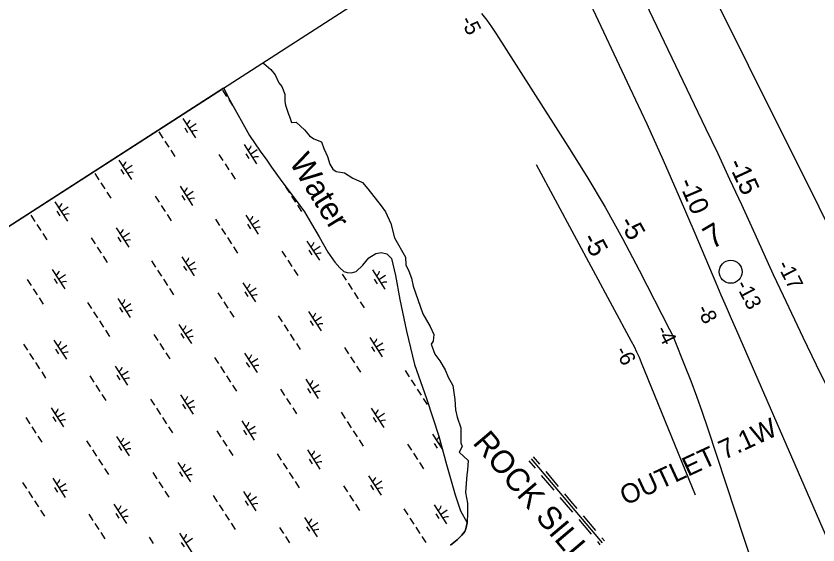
# Model space of a CAD drawing. Extents: x 3953924 to 3974542, y 193747 to 216192.
# Drawn here: x 3958928 to 3960676, y 209388 to 210540 of the extents above; entities that cross this region are included whole.
import ezdxf

# ---------------------------------------------------------------- set-up
doc = ezdxf.new("R2010")
doc.units = 0
for name, color, linetype in [('V-GRID-FRAM', 7, 'Continuous'), ('V-RIVR-EDGE', 7, 'Continuous'), ('V-RIVR-IDEN', 7, 'Continuous'), ('V-RIVR-MILE', 7, 'Continuous'), ('V-RIVR-RANG', 7, 'Continuous'), ('V-RRAP-DIKE', 7, 'Continuous'), ('V-RRAP-SILL-IDEN', 7, 'Continuous'), ('V-TOPO-DPTH', 7, 'Continuous'), ('V-TOPO-MINR', 7, 'Continuous'), ('V-TOPO-MINR-IDEN', 7, 'Continuous'), ('V-TOPO-SHOR', 7, 'Continuous'), ('V-WETL-SWMP', 7, 'Continuous')]:
    doc.layers.add(name, color=color, linetype=linetype)

msp = doc.modelspace()

# ---------------------------------------------------------------- linework, layer by layer
at = {"layer": 'V-GRID-FRAM'}
msp.add_lwpolyline([(3964669.3, 213787.9), (3972946, 201072.9), (3966057, 196668.5), (3957950.8, 209463.9), (3964669.3, 213787.9)], dxfattribs=at)
at = {"layer": 'V-RIVR-EDGE'}
msp.add_lwpolyline([(3959465.2, 210438.6), (3959467.8, 210437), (3959483.6, 210423.9), (3959492.8, 210412.1), (3959500.6, 210395), (3959507.2, 210387.1), (3959513.8, 210370), (3959513.8, 210354.2), (3959515.1, 210346.4), (3959521.7, 210326.6), (3959524.3, 210321.4), (3959528.2, 210308.2), (3959538.7, 210309.6), (3959557.1, 210292.5), (3959567.7, 210279.3), (3959576.9, 210272.8), (3959593.9, 210266.2), (3959599.2, 210251.7), (3959607.1, 210234.6), (3959612.3, 210217.6), (3959618.9, 210207), (3959625.5, 210201.8), (3959643.9, 210199.2), (3959662.3, 210187.3), (3959683.3, 210178.1), (3959695.1, 210163.7), (3959724, 210126.9), (3959733.2, 210113.7), (3959745.1, 210088.8), (3959753, 210057.2), (3959776.6, 210015.2), (3959777.9, 209998.1), (3959784.5, 209985), (3959789.8, 209969.2), (3959793.7, 209952.1), (3959814.7, 209891.6), (3959830.5, 209864.1), (3959838.4, 209847), (3959837.1, 209832.5), (3959833.1, 209825.9), (3959841, 209803.6), (3959851.5, 209789.1), (3959863.3, 209769.4), (3959869.9, 209753.7), (3959880.4, 209735.3), (3959884.4, 209705), (3959885.7, 209682.7), (3959889.6, 209666.9), (3959897.5, 209643.3), (3959897.5, 209623.6), (3959897.5, 209610.4), (3959900.1, 209602.5), (3959893.6, 209590.7), (3959913.3, 209572.3), (3959912, 209551.3), (3959910.7, 209540.8), (3959909.3, 209522.4), (3959908, 209502.7), (3959912, 209479), (3959912, 209458), (3959911.2, 209436.1)], dxfattribs=at)
at = {"layer": 'V-RIVR-MILE'}
msp.add_circle((3960485.8, 209983.3), 25, dxfattribs=at)
at = {"layer": 'V-RRAP-DIKE'}
for points in [[(3960045.8, 209571.8), (3960059.4, 209555.8)], [(3960050.6, 209575.9), (3960205.6, 209392.9)], [(3960055.3, 209579.9), (3960068.9, 209563.9)], [(3960082.5, 209547.9), (3960109.6, 209515.8)], [(3960072.9, 209539.8), (3960100.1, 209507.7)], [(3960123.2, 209499.8), (3960136.8, 209483.8)], [(3960113.7, 209491.7), (3960127.2, 209475.7)], [(3960136.8, 209483.8), (3960150.3, 209467.7)], [(3960127.2, 209475.7), (3960140.8, 209459.7)], [(3960154.4, 209443.6), (3960181.5, 209411.6)], [(3960163.9, 209451.7), (3960191.1, 209419.7)], [(3960195.1, 209395.6), (3960200.8, 209388.8)], [(3960204.6, 209403.6), (3960210.4, 209396.9)]]:
    msp.add_lwpolyline(points, dxfattribs=at)
at = {"layer": 'V-TOPO-DPTH'}
for points in [[(3961753.3, 207971.3), (3960371.5, 210740.9)], [(3960173.9, 210580.5), (3960266.2, 210384.3), (3960302.7, 210305.5), (3960338.6, 210226.4), (3960373.5, 210146.9), (3960407.8, 210067.1), (3960453.4, 209959.3), (3960464.5, 209933.3), (3960475.7, 209907.2), (3960486.9, 209881.2), (3960498.2, 209855.2), (3960699.1, 209395.2)]]:
    msp.add_lwpolyline(points, dxfattribs=at)
at = {"layer": 'V-TOPO-MINR'}
for points in [[(3960275.5, 210621.4), (3960431.2, 210296.1), (3960457.5, 210240.7), (3960483.5, 210185.3), (3960509.2, 210129.6), (3960534.7, 210073.9), (3960571.3, 209993.1), (3960578.3, 209977.7), (3960585.4, 209962.3), (3960592.6, 209946.9), (3960599.8, 209931.6), (3960642.9, 209841), (3960672.1, 209780.6), (3960701.7, 209720.4)], [(3960173.9, 210580.5), (3960266.2, 210384.3), (3960302.7, 210305.5), (3960338.6, 210226.4), (3960373.5, 210146.9), (3960407.8, 210067.1), (3960453.4, 209959.3), (3960464.5, 209933.3), (3960475.7, 209907.2), (3960486.9, 209881.2), (3960498.2, 209855.2), (3960699.1, 209395.2)], [(3959942.8, 210546.3), (3959953.9, 210531.8), (3959964.4, 210517), (3959974.5, 210501.8), (3960130.9, 210257.3), (3960172.1, 210190.9), (3960212, 210123.8), (3960249.9, 210055.5), (3960286.6, 209986.5), (3960352.7, 209857.6), (3960355.3, 209852.5), (3960357.8, 209847.3), (3960360.1, 209842), (3960362.3, 209836.7), (3960385.3, 209779.9), (3960398.7, 209746), (3960411.5, 209712), (3960423.7, 209677.7), (3960435.4, 209643.2), (3960555, 209279.5)], [(3960409.2, 209496.9), (3960291.7, 209785), (3960286.7, 209796.8), (3960281.4, 209808.5), (3960275.8, 209820), (3960269.9, 209831.3), (3960062.6, 210216.5)]]:
    msp.add_lwpolyline(points, dxfattribs=at)
at = {"layer": 'V-TOPO-SHOR'}
msp.add_lwpolyline([(3959874.7, 209387.4), (3959882.1, 209393.4), (3959889.2, 209399.4), (3959899.6, 209409.2), (3959906, 209417.4), (3959908.2, 209423.6), (3959911.2, 209436.1)], dxfattribs=at)
at = {"layer": 'V-WETL-SWMP'}
for p, q in [((3958759.3, 209984.3), (3959380.1, 210383.8)), ((3959378.4, 210378.8), (3959387.1, 210365.4)), ((3959380.1, 210383.8), (3959394.3, 210357.4)), ((3959391.5, 210358.7), (3959400.2, 210345.3)), ((3959394.3, 210357.4), (3959436.7, 210280.5)), ((3959404.6, 210338.6), (3959405.4, 210337.3)), ((3959291.7, 210317.1), (3959319, 210275.2)), ((3959305.3, 210296.2), (3959320.4, 210306)), ((3959239, 210288.1), (3959247.7, 210274.7)), ((3959295.6, 210297), (3959302.1, 210286.9)), ((3959436.7, 210280.5), (3959460.3, 210246.2)), ((3959252.1, 210268), (3959260.8, 210254.6)), ((3959265.2, 210247.9), (3959273.9, 210234.5)), ((3959425.1, 210260.5), (3959452.4, 210218.6)), ((3959438.8, 210239.6), (3959453.8, 210249.4)), ((3959460.3, 210246.2), (3959474.8, 210226.6)), ((3959370.4, 210238.8), (3959379.1, 210225.4)), ((3959429, 210240.4), (3959435.6, 210230.3)), ((3959152.3, 210226.4), (3959179.6, 210184.5)), ((3959165.9, 210205.4), (3959181, 210215.3)), ((3959383.5, 210218.7), (3959392.2, 210205.3)), ((3959474.8, 210226.6), (3959484.7, 210211.4)), ((3959484.7, 210211.4), (3959507.2, 210180.1)), ((3959099.6, 210197.3), (3959108.3, 210183.9)), ((3959156.2, 210206.3), (3959162.7, 210196.2)), ((3959396.6, 210198.6), (3959405.3, 210185.2)), ((3959112.7, 210177.2), (3959121.4, 210163.8)), ((3959507.2, 210180.1), (3959536.1, 210141.4)), ((3959285.7, 210169.8), (3959313, 210127.9)), ((3959299.4, 210148.8), (3959314.4, 210158.6)), ((3959515.3, 210168.5), (3959524, 210155.1)), ((3959125.8, 210157.1), (3959134.5, 210143.7)), ((3959231, 210148.1), (3959239.7, 210134.7)), ((3959289.6, 210149.6), (3959296.2, 210139.6)), ((3959528.4, 210148.4), (3959537.1, 210135)), ((3959536.1, 210141.4), (3959556.5, 210113.6)), ((3959012.9, 210135.6), (3959040.2, 210093.7)), ((3959026.5, 210114.7), (3959041.6, 210124.5)), ((3959244.1, 210128), (3959252.8, 210114.6)), ((3959541.5, 210128.3), (3959550.2, 210114.9)), ((3958960.2, 210106.6), (3958968.9, 210093.2)), ((3959016.8, 210115.5), (3959023.3, 210105.5)), ((3959257.1, 210107.9), (3959265.9, 210094.5)), ((3959428.6, 210106.8), (3959455.9, 210064.9)), ((3959556.5, 210113.6), (3959571.7, 210087.5)), ((3959362.8, 210097.9), (3959371.5, 210084.5)), ((3959442.2, 210085.9), (3959457.3, 210095.7)), ((3958973.3, 210086.5), (3958982, 210073.1)), ((3959146.3, 210079), (3959173.6, 210037.1)), ((3959375.9, 210077.8), (3959384.6, 210064.4)), ((3959432.5, 210086.7), (3959439.1, 210076.6)), ((3959571.7, 210087.5), (3959588.8, 210059.3)), ((3958986.4, 210066.4), (3958995.1, 210053)), ((3959091.6, 210057.4), (3959100.3, 210043.9)), ((3959150.2, 210058.9), (3959156.8, 210048.8)), ((3959160, 210058.1), (3959175, 210067.9)), ((3959389, 210057.7), (3959397.7, 210044.2)), ((3959588.8, 210059.3), (3959608, 210026.1)), ((3959104.7, 210037.2), (3959113.4, 210023.8)), ((3959402.1, 210037.5), (3959410.8, 210024.1)), ((3959562, 210050.2), (3959589.3, 210008.3)), ((3959575.7, 210029.2), (3959590.8, 210039.1)), ((3959507.3, 210028.5), (3959516, 210015.1)), ((3959565.9, 210030.1), (3959572.5, 210020)), ((3959608, 210026.1), (3959623, 210004)), ((3959696.7, 210014), (3959712.5, 210023.4)), ((3959712.5, 210023.4), (3959723.6, 210025.5)), ((3959723.6, 210025.5), (3959736.1, 210022.1)), ((3959736.1, 210022.1), (3959746.3, 210012)), ((3959117.7, 210017.1), (3959126.5, 210003.7)), ((3959223.4, 210007.1), (3959232.1, 209993.7)), ((3959289.2, 210016.1), (3959316.5, 209974.2)), ((3959302.8, 209995.1), (3959317.9, 210004.9)), ((3959520.4, 210008.4), (3959529.1, 209995)), ((3959623, 210004), (3959633.8, 209991.8)), ((3959683.6, 209997.9), (3959696.7, 210014)), ((3959746.3, 210012), (3959755.2, 209975.1)), ((3959006.9, 209988.3), (3959034.2, 209946.4)), ((3959236.5, 209987), (3959245.2, 209973.6)), ((3959293.1, 209995.9), (3959299.6, 209985.9)), ((3959533.5, 209988.3), (3959542.2, 209974.9)), ((3959633.8, 209991.8), (3959642.6, 209984.1)), ((3959642.6, 209984.1), (3959649.9, 209981.6)), ((3959659.1, 209981.3), (3959669.7, 209983.9)), ((3959669.7, 209983.9), (3959683.6, 209997.9)), ((3959704.9, 209987.2), (3959732.2, 209945.3)), ((3958952.2, 209966.6), (3958960.9, 209953.2)), ((3959010.8, 209968.2), (3959017.4, 209958.1)), ((3959020.5, 209967.3), (3959035.6, 209977.2)), ((3959249.6, 209966.9), (3959258.3, 209953.5)), ((3959639.1, 209978.3), (3959647.8, 209964.9)), ((3959649.9, 209981.6), (3959659.1, 209981.3)), ((3959708.8, 209967.1), (3959715.4, 209957)), ((3959718.6, 209966.3), (3959733.6, 209976.1)), ((3959755.2, 209975.1), (3959764.8, 209922.8)), ((3959422.6, 209959.5), (3959449.9, 209917.5)), ((3959436.3, 209938.5), (3959451.3, 209948.3)), ((3959652.2, 209958.2), (3959660.9, 209944.8)), ((3958965.2, 209946.5), (3958974, 209933.1)), ((3959262.7, 209946.8), (3959271.4, 209933.4)), ((3959367.9, 209937.8), (3959376.6, 209924.4)), ((3959426.5, 209939.3), (3959433.1, 209929.3)), ((3959665.3, 209938.1), (3959674, 209924.7)), ((3958978.3, 209926.4), (3958987.1, 209913)), ((3959084, 209916.4), (3959092.7, 209903)), ((3959149.8, 209925.3), (3959177.1, 209883.4)), ((3959163.4, 209904.4), (3959178.5, 209914.2)), ((3959381, 209917.7), (3959389.7, 209904.3)), ((3959678.4, 209918), (3959687.1, 209904.6)), ((3959764.8, 209922.8), (3959779.2, 209854.2)), ((3959097.1, 209896.3), (3959105.8, 209882.9)), ((3959153.7, 209905.2), (3959160.2, 209895.1)), ((3959394.1, 209897.5), (3959402.8, 209884.1)), ((3959565.5, 209896.5), (3959592.8, 209854.6)), ((3959499.7, 209887.6), (3959508.4, 209874.2)), ((3959579.2, 209875.5), (3959594.2, 209885.4)), ((3959110.2, 209876.2), (3959118.9, 209862.8)), ((3959283.2, 209868.7), (3959310.5, 209826.8)), ((3959512.8, 209867.4), (3959521.5, 209854)), ((3959569.4, 209876.4), (3959576, 209866.3)), ((3959123.3, 209856.1), (3959132, 209842.6)), ((3959228.5, 209847), (3959237.2, 209833.6)), ((3959287.1, 209848.6), (3959293.7, 209838.5)), ((3959296.9, 209847.8), (3959311.9, 209857.6)), ((3959525.9, 209847.3), (3959534.6, 209833.9)), ((3959779.2, 209854.2), (3959796.2, 209781)), ((3958944.6, 209825.6), (3958953.3, 209812.2)), ((3959010.4, 209834.6), (3959037.7, 209792.7)), ((3959241.6, 209826.9), (3959250.3, 209813.5)), ((3959539, 209827.2), (3959547.7, 209813.8)), ((3959698.9, 209839.9), (3959726.2, 209798)), ((3959712.6, 209818.9), (3959727.7, 209828.7)), ((3959014.3, 209814.4), (3959020.8, 209804.4)), ((3959024, 209813.6), (3959039.1, 209823.4)), ((3959644.2, 209818.2), (3959652.9, 209804.8)), ((3959702.8, 209819.7), (3959709.4, 209809.7)), ((3958957.7, 209805.5), (3958966.4, 209792.1)), ((3959254.6, 209806.8), (3959263.4, 209793.4)), ((3959360.3, 209796.8), (3959369, 209783.4)), ((3959426.1, 209805.7), (3959453.4, 209763.8)), ((3959439.7, 209784.8), (3959454.8, 209794.6)), ((3959657.3, 209798.1), (3959666, 209784.7)), ((3958970.8, 209785.4), (3958979.5, 209772)), ((3959143.8, 209778), (3959171.1, 209736.1)), ((3959373.4, 209776.7), (3959382.1, 209763.3)), ((3959430, 209785.6), (3959436.6, 209775.6)), ((3959670.4, 209778), (3959679.1, 209764.6)), ((3959796.2, 209781), (3959823, 209706.9)), ((3958983.9, 209765.3), (3958992.6, 209751.9)), ((3959089.1, 209756.3), (3959097.8, 209742.9)), ((3959147.7, 209757.8), (3959154.3, 209747.8)), ((3959157.5, 209757), (3959172.5, 209766.8)), ((3959386.5, 209756.6), (3959395.2, 209743.2)), ((3959776, 209768), (3959784.7, 209754.6)), ((3959559.5, 209749.1), (3959586.8, 209707.2)), ((3959573.2, 209728.2), (3959588.3, 209738)), ((3959789.1, 209747.9), (3959797.8, 209734.5)), ((3959102.2, 209736.2), (3959110.9, 209722.8)), ((3959399.6, 209736.5), (3959408.3, 209723.1)), ((3959504.8, 209727.5), (3959513.5, 209714)), ((3959563.4, 209729), (3959570, 209718.9)), ((3959802.2, 209727.8), (3959810.9, 209714.3)), ((3959115.2, 209716.1), (3959124, 209702.6)), ((3959220.9, 209706.1), (3959229.6, 209692.7)), ((3959286.7, 209715), (3959314, 209673.1)), ((3959300.3, 209694.1), (3959315.4, 209703.9)), ((3959517.9, 209707.3), (3959526.6, 209693.9)), ((3959815.3, 209707.6), (3959824, 209694.2)), ((3959823, 209706.9), (3959849.7, 209624.9)), ((3959004.4, 209687.2), (3959031.7, 209645.3)), ((3959234, 209686), (3959242.7, 209672.5)), ((3959290.6, 209694.9), (3959297.2, 209684.8)), ((3959531, 209687.2), (3959539.7, 209673.8)), ((3959702.4, 209686.2), (3959729.7, 209644.3)), ((3959018, 209666.3), (3959033.1, 209676.1)), ((3959636.6, 209677.2), (3959645.3, 209663.8)), ((3959716.1, 209665.2), (3959731.1, 209675)), ((3958949.7, 209665.5), (3958958.4, 209652.1)), ((3959008.3, 209667.1), (3959014.9, 209657)), ((3959247.1, 209665.8), (3959255.8, 209652.4)), ((3959420.1, 209658.4), (3959447.4, 209616.5)), ((3959649.7, 209657.1), (3959658.4, 209643.7)), ((3959706.3, 209666), (3959712.9, 209656)), ((3958962.7, 209645.4), (3958971.5, 209632)), ((3959260.2, 209645.7), (3959268.9, 209632.3)), ((3959365.4, 209636.7), (3959374.1, 209623.3)), ((3959424, 209638.3), (3959430.6, 209628.2)), ((3959433.8, 209637.4), (3959448.9, 209647.3)), ((3959662.8, 209637), (3959671.5, 209623.6)), ((3958975.8, 209625.3), (3958984.6, 209611.9)), ((3959147.3, 209624.3), (3959174.6, 209582.4)), ((3959378.5, 209616.6), (3959387.2, 209603.2)), ((3959675.9, 209616.9), (3959684.6, 209603.5)), ((3959835.8, 209629.6), (3959857.6, 209596.2)), ((3959849.7, 209624.9), (3959866.5, 209563.4)), ((3959081.5, 209615.3), (3959090.2, 209601.9)), ((3959151.2, 209604.1), (3959157.7, 209594.1)), ((3959160.9, 209603.3), (3959176, 209613.1)), ((3959781.1, 209607.9), (3959789.8, 209594.5)), ((3959839.7, 209609.4), (3959846.3, 209599.4)), ((3959849.5, 209608.6), (3959853.5, 209611.2)), ((3959094.6, 209595.2), (3959103.3, 209581.8)), ((3959391.6, 209596.5), (3959400.3, 209583.1)), ((3959497.2, 209586.5), (3959505.9, 209573.1)), ((3959563, 209595.4), (3959590.3, 209553.5)), ((3959576.7, 209574.5), (3959591.7, 209584.3)), ((3959794.2, 209587.8), (3959802.9, 209574.4)), ((3959107.7, 209575.1), (3959116.4, 209561.7)), ((3959280.7, 209567.6), (3959308, 209525.7)), ((3959510.3, 209566.4), (3959519, 209553)), ((3959566.9, 209575.3), (3959573.5, 209565.2)), ((3959807.3, 209567.7), (3959816, 209554.2)), ((3959866.5, 209563.4), (3959885, 209497.2)), ((3959120.8, 209555), (3959129.5, 209541.6)), ((3959226, 209546), (3959234.7, 209532.6)), ((3959284.6, 209547.5), (3959291.2, 209537.5)), ((3959294.4, 209546.7), (3959309.4, 209556.5)), ((3959523.4, 209546.3), (3959532.1, 209532.9)), ((3959007.9, 209533.5), (3959035.2, 209491.6)), ((3959696.4, 209538.8), (3959723.7, 209496.9)), ((3958942.1, 209524.6), (3958950.8, 209511.2)), ((3959011.8, 209513.4), (3959018.3, 209503.3)), ((3959021.5, 209512.6), (3959036.6, 209522.4)), ((3959239.1, 209525.9), (3959247.8, 209512.4)), ((3959536.5, 209526.2), (3959545.2, 209512.7)), ((3959641.7, 209517.1), (3959650.4, 209503.7)), ((3959700.3, 209518.7), (3959706.9, 209508.6)), ((3959710.1, 209517.9), (3959725.2, 209527.7)), ((3958955.2, 209504.5), (3958963.9, 209491.1)), ((3959252.2, 209505.7), (3959260.9, 209492.3)), ((3959357.8, 209495.8), (3959366.5, 209482.3)), ((3959423.6, 209504.7), (3959450.9, 209462.8)), ((3959437.3, 209483.7), (3959452.3, 209493.6)), ((3959654.8, 209497), (3959663.5, 209483.6)), ((3959885, 209497.2), (3959896.9, 209462.7)), ((3958968.3, 209484.4), (3958977, 209470.9)), ((3959141.3, 209476.9), (3959168.6, 209435)), ((3959427.5, 209484.6), (3959434.1, 209474.5)), ((3959667.9, 209476.9), (3959676.6, 209463.5)), ((3959839.3, 209475.9), (3959866.6, 209434)), ((3958981.4, 209464.2), (3958990.1, 209450.8)), ((3959155, 209455.9), (3959170, 209465.8)), ((3959370.9, 209475.6), (3959379.6, 209462.2)), ((3959773.5, 209466.9), (3959782.2, 209453.5)), ((3959853, 209454.9), (3959868.1, 209464.7)), ((3959896.9, 209462.7), (3959910.3, 209438)), ((3959086.6, 209455.2), (3959095.3, 209441.8)), ((3959145.2, 209456.8), (3959151.8, 209446.7)), ((3959384, 209455.5), (3959392.7, 209442.1)), ((3959557, 209448.1), (3959584.3, 209406.2)), ((3959786.6, 209446.8), (3959795.3, 209433.4)), ((3959843.2, 209455.7), (3959849.8, 209445.7)), ((3959099.7, 209435.1), (3959108.4, 209421.7)), ((3959397.1, 209435.4), (3959405.8, 209422)), ((3959502.3, 209426.4), (3959511, 209413)), ((3959560.9, 209427.9), (3959567.5, 209417.9)), ((3959570.7, 209427.1), (3959585.8, 209436.9)), ((3959799.7, 209426.7), (3959808.4, 209413.3)), ((3959908.2, 209423.6), (3959906, 209417.4)), ((3959911.2, 209436.1), (3959908.2, 209423.6)), ((3959910.3, 209438), (3959911.2, 209436.1)), ((3959112.7, 209415), (3959121.5, 209401.6)), ((3959284.2, 209413.9), (3959311.5, 209372)), ((3959515.4, 209406.3), (3959524.1, 209392.9)), ((3959812.8, 209406.6), (3959821.5, 209393.2)), ((3959899.6, 209409.2), (3959889.2, 209399.4)), ((3959906, 209417.4), (3959899.6, 209409.2)), ((3959218.4, 209405), (3959227.1, 209391.6)), ((3959288.1, 209393.8), (3959294.7, 209383.8)), ((3959297.8, 209393), (3959312.9, 209402.8)), ((3959882.1, 209393.4), (3959874.7, 209387.4)), ((3959889.2, 209399.4), (3959882.1, 209393.4))]:
    msp.add_line(p, q, dxfattribs=at)
for centre, start, end in [((3959290.5, 210319.5), 302.2901, 343.8338), ((3959320.6, 210273.2), 82.2901, 123.8337), ((3959423.9, 210262.8), 302.2901, 343.8338), ((3959454, 210216.5), 82.2901, 123.8337), ((3959151.1, 210228.7), 302.2901, 343.8338), ((3959181.2, 210182.4), 82.2901, 123.8337), ((3959284.5, 210172.1), 302.2901, 343.8338), ((3959314.6, 210125.8), 82.2901, 123.8337), ((3959011.7, 210138), 302.2901, 343.8338), ((3959041.8, 210091.7), 82.2901, 123.8337), ((3959427.4, 210109.1), 302.2901, 343.8338), ((3959145.1, 210081.4), 302.2901, 343.8338), ((3959457.5, 210062.8), 82.2901, 123.8337), ((3959175.2, 210035.1), 82.2901, 123.8337), ((3959560.8, 210052.5), 302.2901, 343.8338), ((3959590.9, 210006.2), 82.2901, 123.8337), ((3959288, 210018.4), 302.2901, 343.8338), ((3959005.7, 209990.6), 302.2901, 343.8338), ((3959318.1, 209972.1), 82.2901, 123.8337), ((3959703.7, 209989.6), 302.2901, 343.8338), ((3959035.8, 209944.3), 82.2901, 123.8337), ((3959421.4, 209961.8), 302.2901, 343.8338), ((3959733.8, 209943.3), 82.2901, 123.8337), ((3959451.5, 209915.5), 82.2901, 123.8337), ((3959148.6, 209927.7), 302.2901, 343.8338), ((3959178.7, 209881.4), 82.2901, 123.8337), ((3959564.3, 209898.8), 302.2901, 343.8338), ((3959282, 209871), 302.2901, 343.8338), ((3959594.4, 209852.5), 82.2901, 123.8337), ((3959009.2, 209836.9), 302.2901, 343.8338), ((3959312.1, 209824.7), 82.2901, 123.8337), ((3959697.7, 209842.2), 302.2901, 343.8338), ((3959039.3, 209790.6), 82.2901, 123.8337), ((3959727.8, 209795.9), 82.2901, 123.8337), ((3959424.9, 209808.1), 302.2901, 343.8338), ((3959142.6, 209780.3), 302.2901, 343.8338), ((3959455, 209761.8), 82.2901, 123.8337), ((3959172.7, 209734), 82.2901, 123.8337), ((3959558.3, 209751.5), 302.2901, 343.8338), ((3959588.4, 209705.2), 82.2901, 123.8337), ((3959285.5, 209717.3), 302.2901, 343.8338), ((3959315.6, 209671), 82.2901, 123.8337), ((3959003.2, 209689.5), 302.2901, 343.8338), ((3959701.2, 209688.5), 302.2901, 343.8338), ((3959033.3, 209643.2), 82.2901, 123.8337), ((3959418.9, 209660.7), 302.2901, 343.8338), ((3959731.3, 209642.2), 82.2901, 123.8337), ((3959146.1, 209626.6), 302.2901, 343.8338), ((3959449, 209614.4), 82.2901, 123.8337), ((3959834.6, 209631.9), 302.2901, 331.4864), ((3959864.7, 209585.6), 118.8648, 123.8337), ((3959176.2, 209580.3), 82.2901, 123.8337), ((3959561.8, 209597.8), 302.2901, 343.8338), ((3959279.5, 209570), 302.2901, 343.8338), ((3959591.9, 209551.5), 82.2901, 123.8337), ((3959006.7, 209535.8), 302.2901, 343.8338), ((3959309.6, 209523.7), 82.2901, 123.8337), ((3959695.2, 209541.1), 302.2901, 343.8338), ((3959725.3, 209494.8), 82.2901, 123.8337), ((3959036.8, 209489.5), 82.2901, 123.8337), ((3959422.4, 209507), 302.2901, 343.8338), ((3959452.5, 209460.7), 82.2901, 123.8337), ((3959140.1, 209479.2), 302.2901, 343.8338), ((3959838.1, 209478.2), 302.2901, 343.8338), ((3959170.2, 209432.9), 82.2901, 123.8337), ((3959555.8, 209450.4), 302.2901, 343.8338), ((3959868.2, 209431.9), 82.2901, 123.8337), ((3959283, 209416.3), 302.2901, 343.8338), ((3959585.9, 209404.1), 82.2901, 123.8337)]:
    msp.add_arc(centre, 17.6, start, end, dxfattribs=at)

# ---------------------------------------------------------------- texts
at = {"layer": 'V-RIVR-IDEN'}
for s, rotation, p in [('Water', 301.6613, (3959522.2, 210222.4)), ('7', 30.6852, (3960444.9, 210031.2))]:
    msp.add_text(s, height=50, rotation=rotation, dxfattribs=at).set_placement(p)
at = {"layer": 'V-RIVR-RANG'}
for s, rotation, p in [('-5', 296.7036, (3959895.8, 210531.3)), ('-17', 296.9463, (3960586.1, 209998.5)), ('-13', 296.9463, (3960495.7, 209955.5)), ('-8', 296.9463, (3960410.6, 209902.1)), ('-4', 296.9463, (3960321.7, 209856.5)), ('-6', 296.9463, (3960233, 209811.5))]:
    msp.add_text(s, height=33.5, rotation=rotation, dxfattribs=at).set_placement(p)
at = {"layer": 'V-RRAP-SILL-IDEN'}
for s, height, rotation, p in [('OUTLET 7.1W', 42, 24.8478, (3960256.6, 209473.6)), ('ROCK SILL', 50, 310.2684, (3959921.6, 209610))]:
    msp.add_text(s, height=height, rotation=rotation, dxfattribs=at).set_placement(p)
at = {"layer": 'V-TOPO-MINR-IDEN'}
for s, rotation, p in [('-15', 294.7896, (3960479.1, 210219.5)), ('-10', 293.2743, (3960371.3, 210178.2)), ('-5', 299.0734, (3960241.9, 210091.4)), ('-5', 298.2833, (3960160.9, 210055.8))]:
    msp.add_text(s, height=41.5, rotation=rotation, dxfattribs=at).set_placement(p)

doc.saveas('drawing.dxf')
